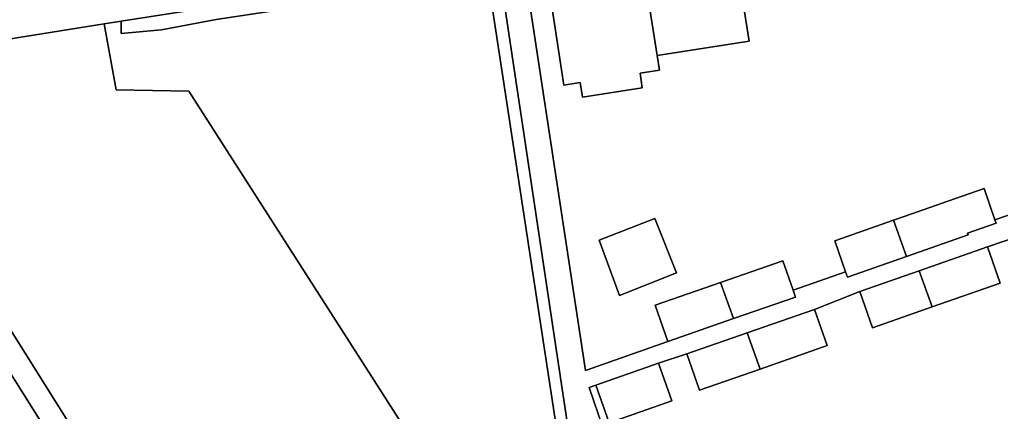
# Model space of a CAD drawing. Extents: x 160077 to 160948, y 386481 to 387498.
# Drawn here: x 160149.7 to 160213.1, y 387248.5 to 387273.9 of the extents above; entities that cross this region are included whole.
import ezdxf

# ---------------------------------------------------------------- set-up
doc = ezdxf.new("R2010")
doc.units = 0
for name, color, linetype in [('IMGEO_Erf', 7, 'Continuous'), ('IMGEO_Fietspad_gesloten', 7, 'Continuous'), ('IMGEO_Groenvoorziening', 7, 'Continuous'), ('IMGEO_Haag', 7, 'Continuous'), ('IMGEO_Pand', 7, 'Continuous'), ('IMGEO_Voetpad_open', 7, 'Continuous')]:
    doc.layers.add(name, color=color, linetype=linetype)

msp = doc.modelspace()

# ---------------------------------------------------------------- linework, layer by layer
at = {"layer": 'IMGEO_Erf'}
for points in [[(160196.404, 387275.479), (160196.869, 387272.485), (160190.91, 387271.56), (160191.059, 387270.601), (160189.81, 387270.407), (160189.958, 387269.452), (160186.081, 387268.85), (160185.933, 387269.805), (160184.882, 387269.642), (160184.268, 387273.595), (160183.577, 387278.045)], [(160182.221, 387277.833), (160186.272, 387251.189), (160191.605, 387253.049), (160190.786, 387255.398), (160195.02, 387256.874), (160199.042, 387258.277), (160199.706, 387256.374), (160203.104, 387257.558), (160202.401, 387259.573), (160206.198, 387260.897), (160206.886, 387261.137), (160210.22, 387262.3), (160212.06, 387262.942), (160212.762, 387260.927), (160213.881, 387261.317)], [(160215.581, 387260.3), (160212.292, 387259.169), (160213.111, 387256.821), (160208.715, 387255.288), (160204.855, 387253.942), (160204.036, 387256.29), (160201.102, 387255.136), (160201.921, 387252.788), (160197.589, 387251.277), (160193.665, 387249.908), (160192.846, 387252.257), (160191.011, 387251.656), (160191.864, 387249.21), (160187.813, 387247.797), (160186.96, 387250.243), (160186.511, 387250.087), (160187.412, 387247.484)]]:
    msp.add_lwpolyline(points, dxfattribs=at)
msp.add_lwpolyline([(160192.161, 387257.491), (160188.471, 387256.039), (160187.166, 387259.602), (160190.772, 387261.021)], close=True, dxfattribs=at)
at = {"layer": 'IMGEO_Fietspad_gesloten'}
msp.add_lwpolyline([(160223.762, 387132.086), (160222.926, 387133.369), (160185.895, 387192.376), (160184.005, 387195.408), (160180.666, 387200.687), (160159.923, 387233.732), (160141.59, 387262.907), (160139.072, 387265.739)], dxfattribs=at)
at = {"layer": 'IMGEO_Groenvoorziening'}
for points in [[(160200.429, 387214.746), (160186.881, 387235.961), (160184.772, 387250), (160180.628, 387277.584), (160156.25, 387273.768), (160156.25, 387272.976), (160158.866, 387273.206), (160162.399, 387273.873), (160179.971, 387276.547), (160185, 387243.499), (160186.713, 387235.199), (160199.92, 387214.428)], [(160199.92, 387214.428), (160186.713, 387235.199), (160185, 387243.499), (160179.971, 387276.547), (160162.399, 387273.873), (160158.866, 387273.206), (160156.25, 387272.976), (160156.25, 387273.768), (160155.14, 387273.594), (160155.915, 387269.341), (160160.624, 387269.243), (160172.96, 387250), (160196.955, 387212.573)]]:
    msp.add_lwpolyline(points, close=True, dxfattribs=at)
for points in [[(160172.96, 387250), (160160.624, 387269.243), (160155.915, 387269.341), (160155.14, 387273.594), (160146.656, 387272.235), (160140.627, 387271.369)], [(160139.615, 387268.878), (160142.864, 387263.696), (160161.126, 387234.638), (160179.769, 387204.942)], [(160183.618, 387204.16), (160189.118, 387207.631), (160196.955, 387212.573), (160172.96, 387250)]]:
    msp.add_lwpolyline(points, dxfattribs=at)
at = {"layer": 'IMGEO_Haag'}
msp.add_lwpolyline([(160200.429, 387214.746), (160186.881, 387235.961), (160184.772, 387250), (160180.628, 387277.584), (160156.25, 387273.768), (160156.25, 387272.976), (160158.866, 387273.206), (160162.399, 387273.873), (160179.971, 387276.547), (160185, 387243.499), (160186.713, 387235.199), (160199.92, 387214.428)], close=True, dxfattribs=at)
at = {"layer": 'IMGEO_Pand'}
for points in [[(160195.252, 387282.901), (160189.293, 387281.975), (160190.445, 387274.554), (160190.91, 387271.56), (160196.869, 387272.485), (160196.404, 387275.479)], [(160189.293, 387281.975), (160183.115, 387281.016), (160183.577, 387278.045), (160184.268, 387273.595), (160184.882, 387269.642), (160185.933, 387269.805), (160186.081, 387268.85), (160189.958, 387269.452), (160189.81, 387270.407), (160191.059, 387270.601), (160190.91, 387271.56), (160190.445, 387274.554)], [(160212.762, 387260.927), (160212.06, 387262.942), (160210.22, 387262.3), (160206.886, 387261.137), (160206.198, 387260.897), (160207.04, 387258.557), (160211.039, 387259.952), (160211.001, 387260.062), (160212.84, 387260.704)], [(160187.166, 387259.602), (160188.471, 387256.039), (160192.161, 387257.491), (160190.772, 387261.021)], [(160206.198, 387260.897), (160202.401, 387259.573), (160203.104, 387257.558), (160203.22, 387257.225), (160207.04, 387258.557)], [(160213.111, 387256.821), (160212.292, 387259.169), (160207.873, 387257.628), (160208.715, 387255.288)], [(160199.042, 387258.277), (160195.02, 387256.874), (160195.862, 387254.534), (160199.861, 387255.929), (160199.706, 387256.374)], [(160204.036, 387256.29), (160204.855, 387253.942), (160208.715, 387255.288), (160207.873, 387257.628)], [(160190.786, 387255.398), (160191.605, 387253.049), (160195.862, 387254.534), (160195.02, 387256.874)], [(160201.921, 387252.788), (160201.102, 387255.136), (160196.747, 387253.617), (160197.589, 387251.277)], [(160192.846, 387252.257), (160193.665, 387249.908), (160197.589, 387251.277), (160196.747, 387253.617)], [(160187.813, 387247.797), (160191.864, 387249.21), (160191.011, 387251.656), (160186.96, 387250.243)]]:
    msp.add_lwpolyline(points, close=True, dxfattribs=at)
at = {"layer": 'IMGEO_Voetpad_open'}
for points in [[(160155.14, 387273.594), (160156.25, 387273.768), (160180.628, 387277.584), (160182.221, 387277.833), (160183.577, 387278.045), (160183.115, 387281.016), (160182.569, 387284.911), (160181.704, 387290.247), (160180.952, 387294.721), (160179.995, 387300.418), (160179.39, 387306.487), (160178.484, 387311.5), (160231.152, 387319.558), (160261.761, 387324.424)], [(160213.881, 387261.317), (160212.762, 387260.927), (160212.84, 387260.704), (160211.001, 387260.062), (160211.039, 387259.952), (160207.04, 387258.557), (160203.22, 387257.225), (160203.104, 387257.558), (160199.706, 387256.374), (160199.861, 387255.929), (160195.862, 387254.534), (160191.605, 387253.049), (160186.272, 387251.189), (160182.221, 387277.833), (160180.628, 387277.584), (160184.772, 387250), (160186.881, 387235.961)], [(160140.627, 387271.369), (160146.656, 387272.235), (160155.14, 387273.594)], [(160139.072, 387265.739), (160141.59, 387262.907), (160159.923, 387233.732), (160180.666, 387200.687)], [(160183.16, 387200.334), (160179.769, 387204.942), (160161.126, 387234.638), (160142.864, 387263.696)], [(160187.412, 387247.484), (160186.511, 387250.087), (160186.96, 387250.243), (160191.011, 387251.656), (160192.846, 387252.257), (160196.747, 387253.617), (160201.102, 387255.136), (160204.036, 387256.29), (160207.873, 387257.628), (160212.292, 387259.169), (160215.581, 387260.3)]]:
    msp.add_lwpolyline(points, dxfattribs=at)

doc.saveas('drawing.dxf')
